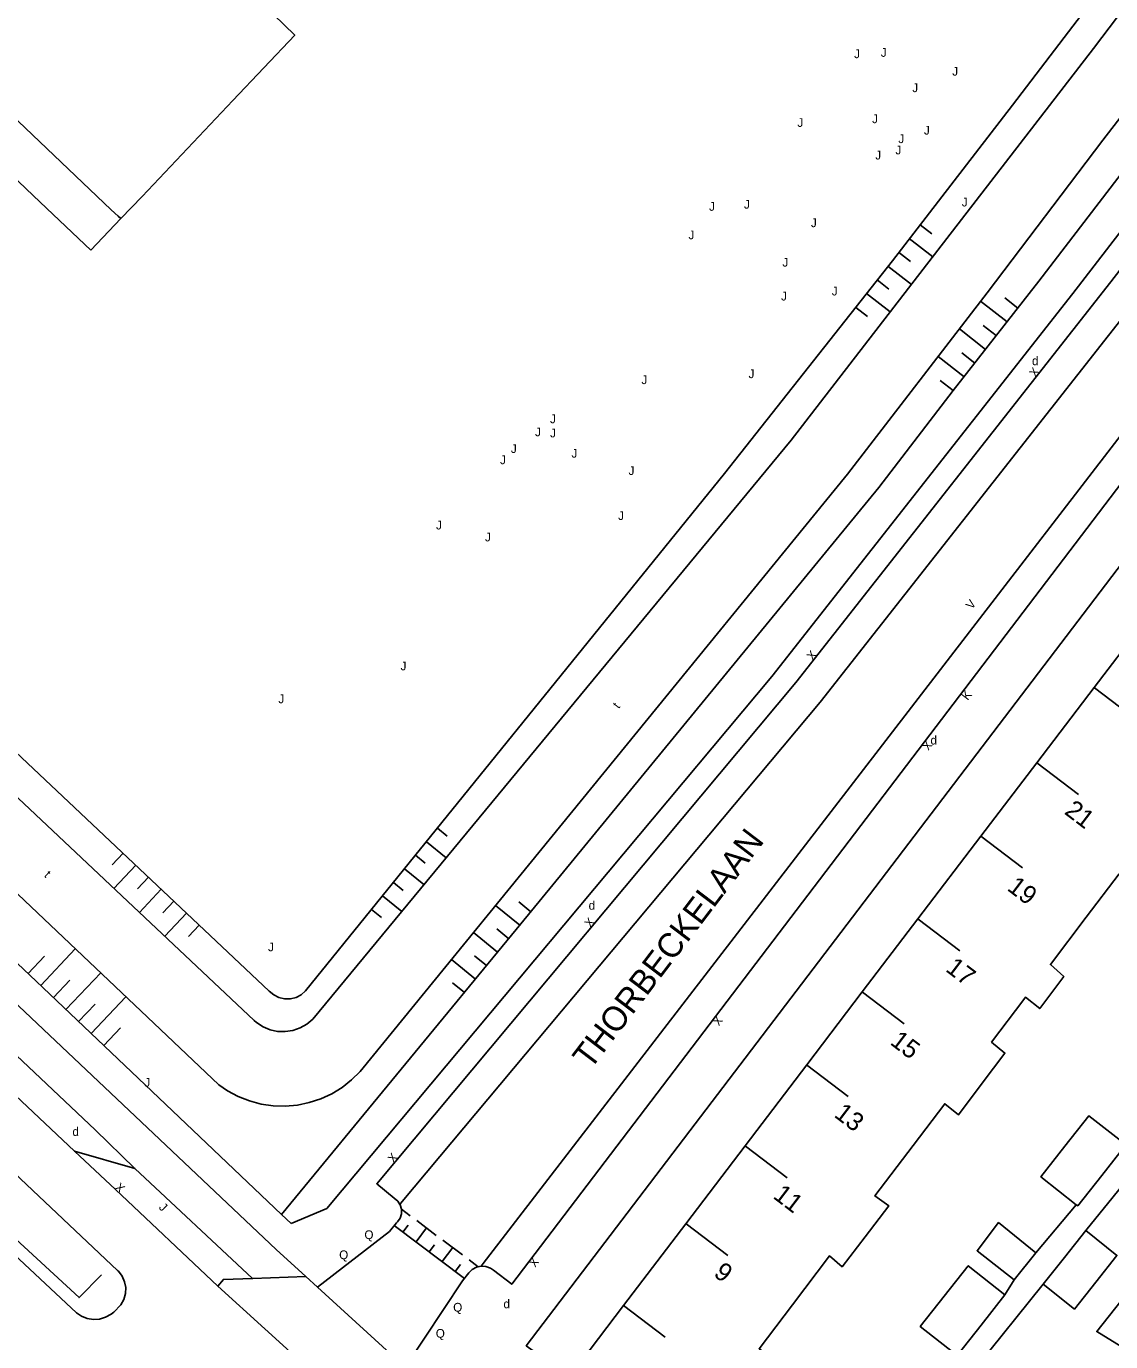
# Model space of a CAD drawing. Extents: x 134999 to 136502, y 457398 to 459002.
# Drawn here: x 135106.7 to 135168.9, y 457454.7 to 457530.1 of the extents above; entities that cross this region are included whole.
import ezdxf

# ---------------------------------------------------------------- set-up
doc = ezdxf.new("R2010")
doc.units = 0
for name, color, linetype in [('RI_DGTB_15', 7, 'Continuous'), ('RI_DGTB_18', 7, 'Continuous'), ('RI_DGTB_2', 7, 'Continuous'), ('RI_DGTB_29', 7, 'Continuous'), ('RI_DGTB_30', 7, 'Continuous'), ('RI_DGTB_31', 7, 'Continuous'), ('RI_DGTB_36', 7, 'Continuous'), ('RI_DGTB_37', 7, 'Continuous'), ('RI_DGTB_4', 7, 'Continuous'), ('RI_DGTB_43', 7, 'Continuous'), ('RI_DGTB_49', 7, 'Continuous'), ('RI_DGTB_5', 7, 'Continuous'), ('RI_DGTB_53', 7, 'Continuous'), ('RI_DGTB_54', 7, 'Continuous'), ('RI_DGTB_58', 7, 'Continuous'), ('RI_DGTB_6', 7, 'Continuous')]:
    doc.layers.add(name, color=color, linetype=linetype)

msp = doc.modelspace()

# ---------------------------------------------------------------- linework, layer by layer
at = {"layer": 'RI_DGTB_15'}
for p, q in [((135167.964, 457492.16), (135170.352, 457490.344)), ((135164.642, 457487.861), (135167.03, 457486.045)), ((135161.442, 457483.655), (135163.83, 457481.839)), ((135157.838, 457478.907), (135160.226, 457477.091)), ((135154.658, 457474.713), (135157.046, 457472.897)), ((135151.447, 457470.556), (135153.835, 457468.74)), ((135147.949, 457465.891), (135150.337, 457464.075)), ((135144.539, 457461.429), (135146.927, 457459.613)), ((135140.959, 457456.741), (135143.347, 457454.925))]:
    msp.add_line(p, q, dxfattribs=at)
at = {"layer": 'RI_DGTB_18'}
for p, q in [((135157.953, 457518.711), (135158.629, 457518.184)), ((135157.338, 457517.922), (135158.681, 457516.876)), ((135156.724, 457517.133), (135157.4, 457516.606)), ((135156.109, 457516.344), (135157.461, 457515.291)), ((135155.494, 457515.556), (135156.17, 457515.029)), ((135154.88, 457514.767), (135156.232, 457513.713)), ((135162.94, 457513.143), (135161.427, 457514.326)), ((135163.556, 457513.931), (135162.807, 457514.517)), ((135154.265, 457513.978), (135154.941, 457513.451)), ((135161.707, 457511.568), (135160.206, 457512.742)), ((135162.324, 457512.356), (135161.574, 457512.942)), ((135160.475, 457509.993), (135158.986, 457511.158)), ((135161.091, 457510.78), (135160.342, 457511.366)), ((135159.859, 457509.205), (135159.11, 457509.791)), ((135130.282, 457484.118), (135130.846, 457483.661)), ((135129.652, 457483.341), (135130.786, 457482.423)), ((135112.27, 457482.68), (135111.642, 457482.014)), ((135129.023, 457482.564), (135129.588, 457482.107)), ((135112.997, 457481.994), (135111.741, 457480.662)), ((135128.394, 457481.787), (135129.512, 457480.881)), ((135113.725, 457481.308), (135113.097, 457480.642)), ((135127.765, 457481.009), (135128.329, 457480.552)), ((135114.452, 457480.621), (135113.196, 457479.289)), ((135127.135, 457480.232), (135128.238, 457479.339)), ((135115.18, 457479.935), (135114.551, 457479.269)), ((135126.506, 457479.455), (135127.071, 457478.998)), ((135135.005, 457478.553), (135133.621, 457479.691)), ((135135.64, 457479.325), (135134.954, 457479.89)), ((135115.907, 457479.249), (135114.651, 457477.917)), ((135116.635, 457478.563), (135116.006, 457477.897)), ((135133.734, 457477.009), (135132.361, 457478.139)), ((135134.37, 457477.781), (135133.683, 457478.346)), ((135107.541, 457475.092), (135109.526, 457477.194)), ((135106.815, 457475.78), (135107.759, 457476.779)), ((135132.463, 457475.464), (135131.09, 457476.594)), ((135133.099, 457476.236), (135132.412, 457476.801)), ((135108.991, 457473.714), (135110.98, 457475.821)), ((135108.266, 457474.403), (135109.213, 457475.406)), ((135131.828, 457474.692), (135131.141, 457475.257)), ((135109.716, 457473.026), (135110.667, 457474.033)), ((135110.441, 457472.337), (135112.431, 457474.445)), ((135111.166, 457471.648), (135112.121, 457472.66))]:
    msp.add_line(p, q, dxfattribs=at)
for points in [[(135216.108, 457584.49), (135216.683, 457584.099), (135186.153, 457543.391), (135164.762, 457515.473), (135159.859, 457509.205), (135155.585, 457503.642), (135135.067, 457478.625), (135121.35, 457461.972)], [(135020.24, 457569.506), (135120.647, 457474.777), (135120.9, 457474.559), (135121.198, 457474.406), (135121.523, 457474.329), (135121.857, 457474.331), (135122.181, 457474.412), (135122.477, 457474.567), (135122.724, 457474.784), (135146.744, 457504.448), (135156.372, 457516.648), (135163.257, 457525.577), (135175.794, 457542.013), (135191.666, 457562.958), (135200.957, 457575.189), (135204.128, 457579.442)]]:
    msp.add_lwpolyline(points, dxfattribs=at)
at = {"layer": 'RI_DGTB_2'}
for p, q in [((135084.903, 457541.427), (135107.109, 457520.398)), ((135111.589, 457519.578), (135101.194, 457529.435)), ((135113.349, 457520.336), (135112.144, 457519.067)), ((135110.422, 457517.261), (135112.144, 457519.067))]:
    msp.add_line(p, q, dxfattribs=at)
for points in [[(135118.554, 457525.829), (135122.109, 457529.577), (135120.887, 457530.766), (135119.953, 457531.652)], [(135118.554, 457525.829), (135113.349, 457520.336)], [(135107.109, 457520.398), (135108.258, 457519.309), (135110.422, 457517.261)], [(135112.144, 457519.067), (135111.99, 457519.206), (135111.589, 457519.578)]]:
    msp.add_lwpolyline(points, dxfattribs=at)
at = {"layer": 'RI_DGTB_31'}
for p, q in [((135128.23, 457462.267), (135128.722, 457461.897)), ((135127.809, 457461.333), (135131.838, 457458.306)), ((135128.309, 457460.957), (135128.61, 457461.357)), ((135129.097, 457461.616), (135130.222, 457460.771)), ((135129.059, 457460.394), (135129.66, 457461.193)), ((135130.597, 457460.489), (135131.722, 457459.644)), ((135129.809, 457459.83), (135130.11, 457460.23)), ((135130.559, 457459.267), (135131.16, 457460.067)), ((135131.309, 457458.704), (135131.61, 457459.103)), ((135132.097, 457459.362), (135132.617, 457458.972))]:
    msp.add_line(p, q, dxfattribs=at)
at = {"layer": 'RI_DGTB_4'}
for p, q in [((135167.932, 457492.184), (135171.31, 457496.622)), ((135164.642, 457487.861), (135167.932, 457492.184)), ((135161.442, 457483.655), (135164.642, 457487.861)), ((135157.832, 457478.912), (135161.442, 457483.655)), ((135154.644, 457474.724), (135157.832, 457478.912)), ((135151.463, 457470.544), (135154.644, 457474.724)), ((135147.932, 457465.904), (135151.463, 457470.544)), ((135144.531, 457461.435), (135147.932, 457465.904)), ((135140.959, 457456.741), (135144.531, 457461.435)), ((135137.857, 457452.666), (135140.959, 457456.741))]:
    msp.add_line(p, q, dxfattribs=at)
at = {"layer": 'RI_DGTB_49'}
msp.add_lwpolyline([(135111.03, 457458.498), (135109.741, 457457.198), (135105.861, 457460.772)], dxfattribs=at)
at = {"layer": 'RI_DGTB_5'}
for points in [[(135167.485, 457479.012), (135169.373, 457481.5), (135170.186, 457480.769), (135171.602, 457482.671)], [(135167.485, 457479.012), (135165.426, 457476.299), (135166.196, 457475.617), (135164.813, 457473.773), (135163.995, 457474.419), (135163.902, 457474.296)], [(135163.902, 457474.296), (135162.051, 457471.852), (135162.823, 457471.224), (135161.522, 457469.494)], [(135157.552, 457465.914), (135159.371, 457468.314), (135160.153, 457467.674), (135161.522, 457469.494)], [(135157.552, 457465.914), (135155.37, 457463.035), (135156.169, 457462.46), (135154.802, 457460.68)], [(135150.639, 457456.79), (135152.761, 457459.591), (135153.486, 457458.966), (135154.802, 457460.68)], [(135150.639, 457456.79), (135148.724, 457454.264), (135149.49, 457453.709), (135147.84, 457451.509)], [(135169.466, 457457.003), (135168.082, 457455.25), (135169.477, 457454.404)]]:
    msp.add_lwpolyline(points, dxfattribs=at)
at = {"layer": 'RI_DGTB_53'}
for p, q in [((135112.93, 457464.61), (135110.66, 457466.82)), ((135109.48, 457465.59), (135112.93, 457464.61)), ((135119.679, 457458.299), (135112.93, 457464.61)), ((135121.35, 457461.972), (135121.9, 457461.45)), ((135127.537, 457460.985), (135123.41, 457457.8)), ((135119.7, 457458.3), (135119.679, 457458.299)), ((135122.739, 457458.42), (135119.7, 457458.3)), ((135122.75, 457458.41), (135122.739, 457458.42)), ((135123.41, 457457.8), (135122.75, 457458.41)), ((135128.3, 457448.26), (135117.7, 457457.85)), ((135128.461, 457453.197), (135123.41, 457457.8))]:
    msp.add_line(p, q, dxfattribs=at)
for points in [[(135122.739, 457458.42), (135121.05, 457459.95), (135087.29, 457491.86), (135028.64, 457547.34), (135008.55, 457566.37), (135005.997, 457568.483), (135003.496, 457570.657), (135001.048, 457572.891), (135000, 457573.881)], [(135110.66, 457466.82), (135082.15, 457493.75), (135035.271, 457538.098)], [(135084.15, 457497.23), (135107.28, 457475.34), (135121.35, 457461.972)], [(135109.48, 457465.59), (135102.025, 457472.611), (135101.212, 457473.315), (135100.361, 457473.946), (135099.464, 457474.512), (135098.527, 457475.008), (135097.556, 457475.432), (135096.726, 457475.819), (135095.842, 457476.315), (135095, 457476.879), (135094.218, 457477.498)], [(135109.585, 457456.33), (135101.533, 457463.858), (135101.344, 457464.077), (135101.18, 457464.379), (135101.09, 457464.71), (135101.078, 457465.054), (135101.147, 457465.391), (135101.29, 457465.703), (135101.502, 457465.973)], [(135103.938, 457466.304), (135111.953, 457458.764), (135112.008, 457458.708), (135112.216, 457458.432), (135112.355, 457458.115), (135112.419, 457457.775), (135112.402, 457457.429), (135112.307, 457457.096), (135112.139, 457456.794), (135111.725, 457456.37)], [(135117.7, 457457.85), (135111.83, 457463.39), (135109.48, 457465.59)], [(135119.679, 457458.299), (135118.02, 457458.24), (135117.7, 457457.85)], [(135131.731, 457458.17), (135128.46, 457453.23), (135128.461, 457453.197)], [(135109.585, 457456.33), (135109.873, 457456.133), (135110.206, 457456), (135110.56, 457455.944), (135110.918, 457455.968), (135111.262, 457456.071), (135111.574, 457456.247), (135111.725, 457456.37)]]:
    msp.add_lwpolyline(points, dxfattribs=at)
at = {"layer": 'RI_DGTB_54'}
for p, q in [((135167.456, 457461.05), (135171.342, 457465.857)), ((135164.59, 457459.776), (135166.911, 457462.528)), ((135162.823, 457457.364), (135163.345, 457458.221)), ((135161.175, 457453.201), (135165.011, 457457.967))]:
    msp.add_line(p, q, dxfattribs=at)
for points in [[(135218.694, 457582.685), (135179.764, 457531.611), (135176.747, 457527.782), (135166.716, 457514.78), (135149.45, 457492.809), (135123.944, 457462.309), (135121.9, 457461.45)], [(135128.273, 457462.704), (135152.222, 457491.339), (135170.296, 457514.339), (135180.346, 457527.366), (135182.152, 457529.807), (135215.193, 457573.155)], [(135132.9, 457459.15), (135218.587, 457570.48)], [(135208.926, 457551.078), (135135.382, 457454.442), (135137.857, 457452.666)], [(135171.334, 457518.607), (135168.888, 457515.436), (135150.835, 457492.463), (135126.807, 457463.732), (135127.805, 457462.899), (135128.01, 457462.736), (135128.139, 457462.544)], [(135132.792, 457459.01), (135133.067, 457458.989), (135133.325, 457458.891), (135133.494, 457458.77), (135134.544, 457457.97), (135177.181, 457514.004)], [(135128.139, 457462.544), (135128.156, 457462.519), (135128.23, 457462.268), (135128.226, 457462.006), (135128.143, 457461.758), (135127.989, 457461.546), (135127.937, 457461.497), (135127.537, 457460.985)], [(135128.139, 457462.544), (135128.273, 457462.704)], [(135131.731, 457458.17), (135132.087, 457458.622), (135132.281, 457458.818), (135132.522, 457458.952), (135132.792, 457459.01)], [(135132.792, 457459.01), (135132.9, 457459.15)]]:
    msp.add_lwpolyline(points, dxfattribs=at)
at = {"layer": 'RI_DGTB_58'}
for points in [[(135000, 457585.944), (135119.784, 457473.082), (135119.921, 457472.966), (135120.29, 457472.727), (135120.696, 457472.558), (135121.126, 457472.466), (135121.565, 457472.453), (135122, 457472.519), (135122.416, 457472.663), (135122.798, 457472.88), (135123.135, 457473.162), (135150.561, 457506.36), (135167.9, 457528.829), (135200.354, 457571.658), (135205.168, 457578.091), (135205.357, 457578.324)], [(135000, 457581.108), (135117.751, 457469.398), (135118.256, 457469.055), (135118.868, 457468.729), (135119.514, 457468.476), (135120.185, 457468.299), (135120.872, 457468.2), (135121.565, 457468.181), (135122.256, 457468.242), (135122.935, 457468.381), (135123.594, 457468.598), (135124.224, 457468.89), (135124.815, 457469.252), (135125.362, 457469.679), (135125.855, 457470.167), (135153.788, 457504.423), (135161.803, 457514.813), (135168.44, 457523.57), (135177.884, 457535.84), (135215.393, 457584.997)]]:
    msp.add_lwpolyline(points, dxfattribs=at)
at = {"layer": 'RI_DGTB_6'}
msp.add_line((135164.59, 457459.776), (135163.345, 457458.221), dxfattribs=at)
for points in [[(135169.685, 457466.017), (135167.638, 457467.627), (135166.258, 457465.877)], [(135166.258, 457465.877), (135164.878, 457464.127), (135166.911, 457462.528)], [(135169.685, 457466.017), (135169.753, 457465.964), (135168.371, 457464.211)], [(135168.371, 457464.211), (135166.993, 457462.464), (135166.911, 457462.528)], [(135163.345, 457458.221), (135161.22, 457459.889), (135162.456, 457461.506), (135164.59, 457459.776)], [(135166.23, 457459.504), (135167.456, 457461.05)], [(135167.456, 457461.05), (135169.243, 457459.618), (135168.024, 457458.08)], [(135162.823, 457457.364), (135160.718, 457459.027), (135159.343, 457457.287)], [(135165.011, 457457.967), (135166.23, 457459.504)], [(135168.024, 457458.08), (135166.806, 457456.543), (135165.011, 457457.967)], [(135159.343, 457457.287), (135157.968, 457455.547), (135159.982, 457453.956)], [(135162.823, 457457.364), (135161.448, 457455.624)], [(135161.448, 457455.624), (135160.073, 457453.884), (135159.982, 457453.956)]]:
    msp.add_lwpolyline(points, dxfattribs=at)

# ---------------------------------------------------------------- texts
at = {"layer": 'RI_DGTB_29'}
for p in [(135164.371, 457510.663), (135158.552, 457488.911), (135138.952, 457479.441), (135109.362, 457466.471), (135134.072, 457456.591)]:
    msp.add_text('d', height=0.5, dxfattribs=at).set_placement(p)
at = {"layer": 'RI_DGTB_30'}
for s, height, rotation, p in [('X', 0.499, 52.68581, (135164.566, 457509.932)), ('V', 0.5, 52.60737, (135160.927, 457496.623)), ('X', 0.5, 50.0956, (135151.794, 457493.696)), ('K', 0.499, 52.73778, (135160.688, 457491.409)), ('X', 0.499, 232.73132, (135158.297, 457489.186)), ('X', 0.5, 50.0956, (135139.053, 457478.375)), ('X', 0.499, 232.73132, (135146.285, 457473.4)), ('X', 0.5, 50.0956, (135127.769, 457464.882)), ('X', 0.5, 316.59985, (135111.748, 457463.469)), ('X', 0.499, 232.73132, (135135.749, 457459.554))]:
    msp.add_text(s, height=height, rotation=rotation, dxfattribs=at).set_placement(p)
at = {"layer": 'RI_DGTB_31'}
for s, p in [('J', (135154.174, 457528.267)), ('J', (135155.704, 457528.344)), ('J', (135159.801, 457527.264)), ('J', (135157.508, 457526.318)), ('J', (135150.922, 457524.324)), ('J', (135155.203, 457524.54)), ('J', (135156.708, 457523.396)), ('J', (135158.175, 457523.885)), ('J', (135156.543, 457522.749)), ('J', (135155.387, 457522.457)), ('J', (135147.861, 457519.637)), ('J', (135160.347, 457519.764)), ('J', (135145.86, 457519.516)), ('J', (135151.697, 457518.576)), ('J', (135144.679, 457517.884)), ('J', (135150.064, 457516.315)), ('J', (135149.982, 457514.372)), ('J', (135152.892, 457514.661)), ('J', (135148.121, 457509.92)), ('J', (135141.979, 457509.577)), ('J', (135136.74, 457507.335)), ('J', (135135.882, 457506.586)), ('J', (135136.746, 457506.522)), ('J', (135134.498, 457505.627)), ('J', (135137.972, 457505.36)), ('J', (135133.875, 457504.986)), ('J', (135141.243, 457504.37)), ('J', (135140.646, 457501.785)), ('J', (135130.205, 457501.245)), ('J', (135133.012, 457500.559)), ('J', (135128.172, 457493.167)), ('J', (135121.167, 457491.281)), ('J', (135120.576, 457477.055)), ('J', (135113.482, 457469.291)), ('Q', (135126.1, 457460.557)), ('Q', (135124.653, 457459.405)), ('Q', (135131.189, 457456.398)), ('Q', (135130.191, 457454.9))]:
    msp.add_text(s, height=0.5, dxfattribs=at).set_placement(p)
msp.add_text('J', height=0.499, rotation=316.57114, dxfattribs=at).set_placement((135114.278, 457462.332))
at = {"layer": 'RI_DGTB_36'}
for s, p in [('21', (135166.174, 457484.975)), ('19', (135162.89, 457480.6)), ('17', (135159.361, 457475.956)), ('15', (135156.181, 457471.761)), ('13', (135152.97, 457467.605)), ('11', (135149.472, 457462.939)), ('9', (135146.062, 457458.478))]:
    msp.add_text(s, height=1.054, rotation=322.7435, dxfattribs=at).set_placement(p)
at = {"layer": 'RI_DGTB_37'}
msp.add_text('THORBECKELAAN', height=1.4, rotation=52.73198, dxfattribs=at).set_placement((135139.055, 457470.217))
at = {"layer": 'RI_DGTB_43'}
for rotation, p in [(50.87197, (135140.671, 457490.932)), (316.82968, (135107.706, 457481.371))]:
    msp.add_text('t', height=0.5, rotation=rotation, dxfattribs=at).set_placement(p)

doc.saveas('drawing.dxf')
